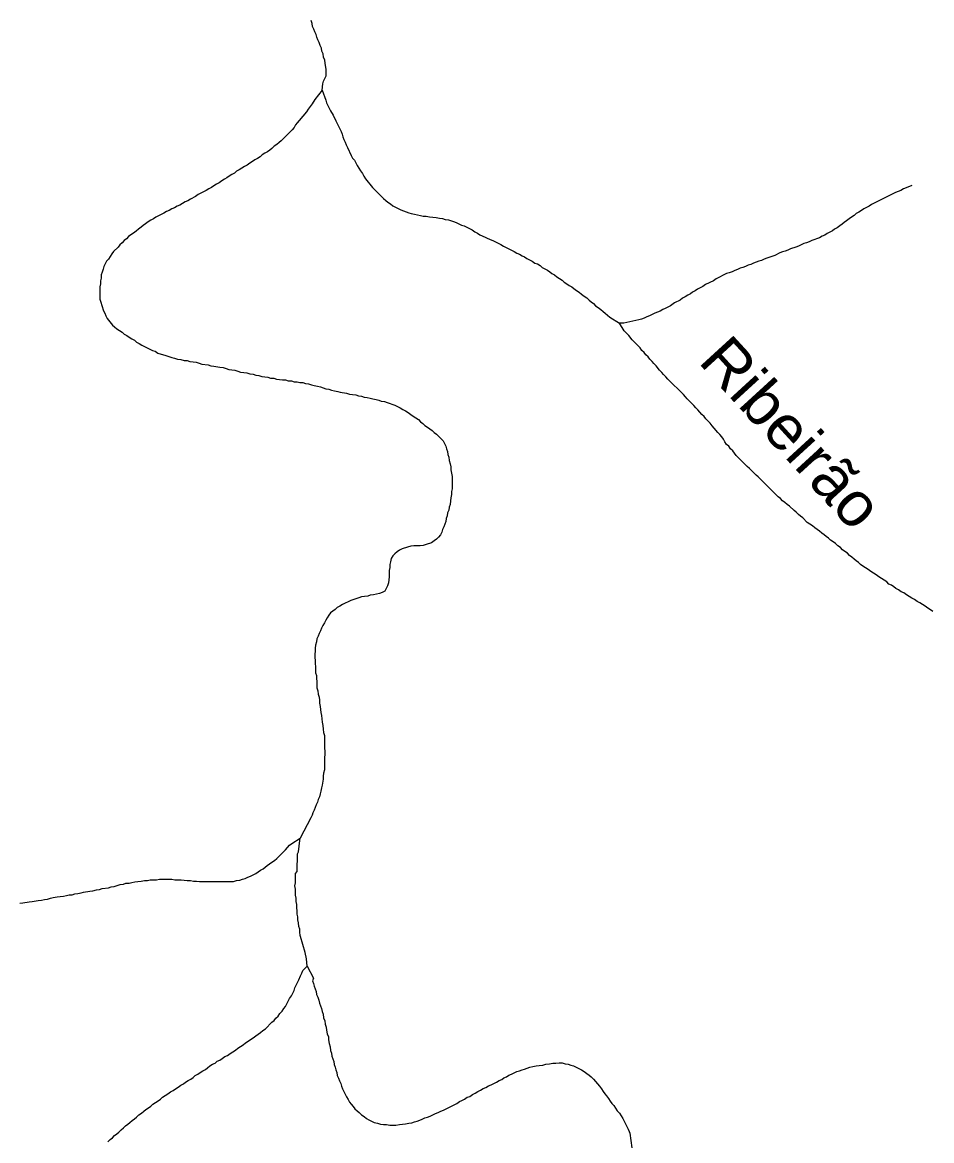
# Model space of a CAD drawing. Extents: x 652.3 to 678, y 7316.9 to 7344.9.
# Drawn here: x 658.975 to 660.616, y 7335.124 to 7337.141 of the extents above; entities that cross this region are included whole.
import ezdxf
from ezdxf.enums import TextEntityAlignment as Align

# ---------------------------------------------------------------- set-up
doc = ezdxf.new("R2010")
doc.units = 0
doc.header["$LTSCALE"] = 0.032
doc.layers.add('61', color=7, linetype='Continuous')
doc.layers.add('7', color=7, linetype='Continuous', lineweight=25)

msp = doc.modelspace()

# ---------------------------------------------------------------- linework, layer by layer
at = {"layer": '7'}
for points in [[(659.5162, 7337.0193), (659.517, 7337.0304), (659.5186, 7337.0352), (659.521, 7337.04), (659.5234, 7337.0447), (659.5234, 7337.0511), (659.5234, 7337.0567), (659.5218, 7337.0678), (659.521, 7337.0734), (659.5186, 7337.0789), (659.5178, 7337.0845), (659.5154, 7337.0893), (659.5146, 7337.0949), (659.5122, 7337.0996), (659.5106, 7337.1052), (659.5082, 7337.11), (659.5067, 7337.1148), (659.5051, 7337.1195), (659.5027, 7337.1243), (659.5011, 7337.1291), (659.4987, 7337.1339), (659.4979, 7337.1394), (659.4963, 7337.145)], [(659.5162, 7337.0193), (659.5027, 7337.0026), (659.4979, 7336.9946), (659.4907, 7336.9851), (659.4876, 7336.9803), (659.4748, 7336.9644), (659.4709, 7336.9604), (659.4677, 7336.9564), (659.4653, 7336.9516), (659.4621, 7336.9477), (659.4581, 7336.9437), (659.4422, 7336.9278), (659.4382, 7336.9246), (659.4343, 7336.9214), (659.4295, 7336.9182), (659.4255, 7336.9142), (659.4215, 7336.9111), (659.4175, 7336.9079), (659.4128, 7336.9055), (659.408, 7336.9023), (659.404, 7336.8991), (659.3992, 7336.8959), (659.3945, 7336.8936), (659.3905, 7336.8904), (659.3857, 7336.8872), (659.3809, 7336.884), (659.3762, 7336.8816), (659.3714, 7336.8784), (659.3666, 7336.8753), (659.3618, 7336.8729), (659.3579, 7336.8697), (659.3531, 7336.8673), (659.3483, 7336.8641), (659.3443, 7336.8609)], [(659.5162, 7337.0193), (659.5226, 7337.001), (659.5242, 7336.9962), (659.5313, 7336.9819), (659.5361, 7336.9739)], [(659.5361, 7336.9739), (659.5409, 7336.9636), (659.5433, 7336.9588), (659.5456, 7336.954), (659.5504, 7336.9445), (659.552, 7336.9397), (659.5536, 7336.9349), (659.5552, 7336.9302), (659.5576, 7336.9254), (659.5592, 7336.9206), (659.5616, 7336.9158), (659.5687, 7336.9015), (659.5711, 7336.8967), (659.5743, 7336.8928), (659.5767, 7336.888), (659.5791, 7336.8832), (659.5854, 7336.8737), (659.5886, 7336.8689), (659.591, 7336.8641), (659.5942, 7336.8593), (659.6069, 7336.8434), (659.6109, 7336.8394), (659.6149, 7336.8355), (659.6268, 7336.8235), (659.6308, 7336.8203), (659.6348, 7336.8172), (659.6395, 7336.814), (659.6435, 7336.8108), (659.6578, 7336.8036), (659.6626, 7336.8013), (659.6674, 7336.7997), (659.6722, 7336.7981), (659.6769, 7336.7965), (659.6825, 7336.7957), (659.6881, 7336.7941), (659.6936, 7336.7933), (659.6984, 7336.7917), (659.704, 7336.7917), (659.7096, 7336.7909), (659.7159, 7336.7901), (659.7215, 7336.7893), (659.7279, 7336.7885), (659.7334, 7336.7877), (659.7382, 7336.7861), (659.7438, 7336.7853), (659.7533, 7336.7822), (659.7581, 7336.7806), (659.7629, 7336.7782), (659.7676, 7336.7758), (659.7724, 7336.7742), (659.7772, 7336.7718), (659.782, 7336.7694), (659.7867, 7336.767), (659.7915, 7336.7639), (659.7963, 7336.7615), (659.8003, 7336.7583), (659.805, 7336.7567), (659.8194, 7336.7495), (659.8241, 7336.7479), (659.8385, 7336.7408), (659.8432, 7336.7376), (659.8623, 7336.728), (659.8671, 7336.7249), (659.8719, 7336.7233), (659.8767, 7336.7201), (659.8814, 7336.7185), (659.8854, 7336.7153), (659.895, 7336.7105), (659.8997, 7336.7074), (659.9045, 7336.7058), (659.9093, 7336.7026), (659.9133, 7336.6994), (659.9228, 7336.6946), (659.9268, 7336.6914), (659.9308, 7336.6883), (659.9355, 7336.6859), (659.9395, 7336.6827), (659.9443, 7336.6795), (659.9491, 7336.6763), (659.953, 7336.6731), (659.9578, 7336.67), (659.9618, 7336.6668), (659.9666, 7336.6644), (659.9705, 7336.6612), (659.9753, 7336.658), (659.9801, 7336.6548), (659.9841, 7336.6509), (659.9888, 7336.6477), (659.9936, 7336.6445), (659.9976, 7336.6405), (660.0016, 7336.6373), (660.0056, 7336.6342), (660.0095, 7336.6302), (660.0143, 7336.627), (660.0191, 7336.6238), (660.0231, 7336.6198), (660.027, 7336.6167), (660.031, 7336.6135), (660.035, 7336.6095), (660.0524, 7336.5991)], [(659.3443, 7336.8609), (659.3396, 7336.8585), (659.3348, 7336.8554), (659.33, 7336.8522), (659.3252, 7336.8498), (659.3205, 7336.8466), (659.3165, 7336.8434), (659.3117, 7336.841), (659.3069, 7336.8379), (659.3022, 7336.8355), (659.2974, 7336.8331), (659.2926, 7336.8307), (659.2878, 7336.8275), (659.2783, 7336.8227), (659.2735, 7336.8196), (659.2687, 7336.818), (659.264, 7336.8148), (659.2592, 7336.8116), (659.2544, 7336.81), (659.2497, 7336.8068), (659.2449, 7336.8052), (659.2401, 7336.802), (659.2353, 7336.8005), (659.2306, 7336.7973), (659.2258, 7336.7949), (659.2162, 7336.7901), (659.2115, 7336.7869), (659.2067, 7336.7845), (659.2019, 7336.7814), (659.1971, 7336.7782), (659.1932, 7336.775), (659.1892, 7336.7718), (659.1844, 7336.7686), (659.1804, 7336.7647), (659.1757, 7336.7615), (659.1709, 7336.7583), (659.1669, 7336.7551), (659.1629, 7336.7511), (659.1589, 7336.7479), (659.155, 7336.744), (659.151, 7336.74), (659.1478, 7336.736), (659.1398, 7336.728), (659.1367, 7336.7241), (659.1303, 7336.7145), (659.1271, 7336.7105), (659.1247, 7336.7058), (659.1223, 7336.701), (659.1207, 7336.6962), (659.1192, 7336.6907), (659.1176, 7336.6859), (659.1176, 7336.6803), (659.116, 7336.6755), (659.116, 7336.67), (659.1152, 7336.6644), (659.1152, 7336.6421), (659.1168, 7336.6365), (659.1184, 7336.631), (659.1215, 7336.6214), (659.1239, 7336.6167), (659.1255, 7336.6119), (659.1279, 7336.6071), (659.1375, 7336.5952), (659.1414, 7336.592), (659.1454, 7336.5888), (659.1502, 7336.5856), (659.155, 7336.5824), (659.1589, 7336.5793), (659.1637, 7336.5769), (659.1677, 7336.5737), (659.1725, 7336.5705), (659.1772, 7336.5681), (659.1812, 7336.5649), (659.186, 7336.5625), (659.1908, 7336.5594), (659.2099, 7336.5498), (659.2146, 7336.5482), (659.2194, 7336.545), (659.2337, 7336.5403), (659.2393, 7336.5387), (659.2449, 7336.5371), (659.2497, 7336.5355), (659.2552, 7336.5339), (659.2608, 7336.5331), (659.2672, 7336.5315), (659.2727, 7336.5315), (659.2775, 7336.5299), (659.2831, 7336.5291), (659.2886, 7336.5283), (659.2942, 7336.5267), (659.299, 7336.5251), (659.3101, 7336.5236), (659.3149, 7336.522), (659.3205, 7336.5212), (659.3316, 7336.5196), (659.3372, 7336.5188), (659.3427, 7336.5172), (659.3475, 7336.5156), (659.3531, 7336.5148), (659.3587, 7336.514), (659.3642, 7336.5124)], [(660.58, 7336.8469), (660.5792, 7336.8466), (660.5649, 7336.841), (660.5601, 7336.8379), (660.5506, 7336.8347), (660.5267, 7336.8227), (660.522, 7336.8203), (660.5076, 7336.8132), (660.5029, 7336.81), (660.4981, 7336.8076), (660.4933, 7336.8052), (660.4893, 7336.802), (660.4846, 7336.7989), (660.4798, 7336.7965), (660.4758, 7336.7933), (660.471, 7336.7901), (660.4671, 7336.7869), (660.4623, 7336.7837), (660.4583, 7336.7806), (660.4543, 7336.7774), (660.4503, 7336.7742), (660.4456, 7336.771), (660.4408, 7336.7686), (660.4368, 7336.7654), (660.432, 7336.7631), (660.4273, 7336.7607), (660.4233, 7336.7575), (660.4185, 7336.7559), (660.4137, 7336.7527), (660.3994, 7336.7479), (660.3946, 7336.7456), (660.3899, 7336.744), (660.3851, 7336.7424), (660.3803, 7336.74), (660.3755, 7336.7376), (660.3708, 7336.736), (660.3612, 7336.7328), (660.3565, 7336.7304), (660.3517, 7336.7288), (660.3469, 7336.7273), (660.3421, 7336.7257), (660.3326, 7336.7209), (660.3183, 7336.7161), (660.3135, 7336.7145), (660.3087, 7336.7121), (660.3039, 7336.7105), (660.2944, 7336.7074), (660.2896, 7336.705), (660.2848, 7336.7034), (660.2801, 7336.701), (660.2753, 7336.6994), (660.2705, 7336.6978), (660.2657, 7336.6954), (660.261, 7336.6938), (660.2562, 7336.6914), (660.2506, 7336.6899), (660.2459, 7336.6883), (660.2268, 7336.6787), (660.222, 7336.6755), (660.2077, 7336.6684), (660.2029, 7336.6652), (660.1933, 7336.6604), (660.1894, 7336.6572), (660.1846, 7336.6548), (660.1806, 7336.6517), (660.1758, 7336.6493), (660.1711, 7336.6461), (660.1663, 7336.6437), (660.1623, 7336.6405), (660.152, 7336.6357), (660.1448, 7336.6302), (660.1353, 7336.6254), (660.1305, 7336.6238), (660.1257, 7336.6206), (660.1209, 7336.619), (660.1162, 7336.6167), (660.1066, 7336.6119), (660.1018, 7336.6103), (660.0971, 7336.6079), (660.0923, 7336.6063), (660.0875, 7336.6047), (660.0819, 7336.6039), (660.0606, 7336.5991), (660.0524, 7336.5991)], [(660.1902, 7336.4464), (660.187, 7336.4504), (660.175, 7336.4623), (660.1719, 7336.4663), (660.1679, 7336.4702), (660.14, 7336.4981), (660.136, 7336.5021), (660.1321, 7336.5061), (660.1289, 7336.51), (660.1249, 7336.514), (660.1185, 7336.522), (660.1146, 7336.5259), (660.1114, 7336.5299), (660.1074, 7336.5339), (660.1042, 7336.5379), (660.1002, 7336.5419), (660.0971, 7336.5458), (660.0931, 7336.5498), (660.0899, 7336.5546), (660.0859, 7336.5586), (660.0756, 7336.5689), (660.0692, 7336.5769), (660.0652, 7336.5808), (660.0613, 7336.5848), (660.0524, 7336.5991)], [(659.3642, 7336.5124), (659.369, 7336.5108), (659.3746, 7336.51), (659.3801, 7336.5092), (659.3857, 7336.5076), (659.3913, 7336.5068), (659.3961, 7336.5053), (659.4016, 7336.5045), (659.4072, 7336.5029), (659.4128, 7336.5021), (659.4183, 7336.5013), (659.4231, 7336.4997), (659.4287, 7336.4997), (659.4335, 7336.4981), (659.439, 7336.4973), (659.4446, 7336.4965), (659.4502, 7336.4965), (659.4549, 7336.4949), (659.4605, 7336.4949), (659.4653, 7336.4933), (659.4709, 7336.4933), (659.4756, 7336.4917), (659.4812, 7336.4917), (659.486, 7336.4901), (659.4915, 7336.4893), (659.4971, 7336.4878), (659.5019, 7336.4862), (659.5075, 7336.4854), (659.513, 7336.4838), (659.5226, 7336.4806), (659.5281, 7336.4798), (659.5329, 7336.4782), (659.5385, 7336.4766), (659.5441, 7336.4758), (659.5488, 7336.4742), (659.56, 7336.4726), (659.5655, 7336.471), (659.5711, 7336.4702), (659.5767, 7336.4695), (659.5815, 7336.4679), (659.587, 7336.4671), (659.5918, 7336.4655), (659.5974, 7336.4647), (659.6029, 7336.4639), (659.6077, 7336.4623), (659.6133, 7336.4615), (659.6181, 7336.4599), (659.6228, 7336.4583), (659.6284, 7336.4575), (659.6332, 7336.4559), (659.6475, 7336.4512), (659.6523, 7336.4488), (659.657, 7336.4464), (659.6618, 7336.4432), (659.6666, 7336.4408), (659.6714, 7336.4376), (659.6761, 7336.4344), (659.6801, 7336.4313), (659.6849, 7336.4281), (659.6897, 7336.4249), (659.6936, 7336.4209), (659.6976, 7336.4177), (659.7016, 7336.4145), (659.7064, 7336.4114), (659.7104, 7336.4082), (659.7143, 7336.405), (659.7183, 7336.4018), (659.7223, 7336.3986), (659.7342, 7336.3867), (659.739, 7336.3772), (659.7406, 7336.3724), (659.7422, 7336.3676), (659.743, 7336.362), (659.7446, 7336.3573), (659.7454, 7336.3509), (659.747, 7336.3453), (659.7485, 7336.3398), (659.7485, 7336.3342), (659.7493, 7336.3286), (659.7509, 7336.3222), (659.7509, 7336.3), (659.7493, 7336.2952), (659.7493, 7336.2896), (659.7485, 7336.2841), (659.7478, 7336.2785), (659.747, 7336.2721), (659.7454, 7336.2673), (659.7446, 7336.2618), (659.7422, 7336.257), (659.7414, 7336.2514), (659.7398, 7336.2467), (659.739, 7336.2411), (659.7374, 7336.2363), (659.7358, 7336.2315), (659.7334, 7336.2268), (659.7318, 7336.222), (659.7295, 7336.2172), (659.7263, 7336.2132), (659.7223, 7336.2093), (659.7183, 7336.2061), (659.7135, 7336.2029)], [(660.6182, 7336.0788), (660.6135, 7336.082), (660.6087, 7336.0851), (660.6039, 7336.0883), (660.5991, 7336.0915), (660.5944, 7336.0947), (660.5896, 7336.0971), (660.5848, 7336.1003), (660.58, 7336.1026), (660.5753, 7336.1058), (660.5705, 7336.109), (660.5657, 7336.1122), (660.5609, 7336.1146), (660.5562, 7336.1178), (660.5514, 7336.1201), (660.5474, 7336.1233), (660.5434, 7336.1265), (660.5387, 7336.1281), (660.5347, 7336.1321), (660.5299, 7336.1353), (660.5251, 7336.1384), (660.5204, 7336.1416), (660.5156, 7336.1448), (660.5108, 7336.148), (660.506, 7336.1512), (660.5013, 7336.1544), (660.4965, 7336.1575), (660.4917, 7336.1607), (660.4877, 7336.1639), (660.4838, 7336.1671), (660.4798, 7336.1703), (660.4758, 7336.1735), (660.4718, 7336.1766), (660.4678, 7336.1798), (660.4639, 7336.1838), (660.4591, 7336.187), (660.4551, 7336.1902), (660.4511, 7336.1941), (660.4464, 7336.1973), (660.4424, 7336.2013), (660.4384, 7336.2045), (660.4336, 7336.2077), (660.4297, 7336.2109), (660.4257, 7336.214), (660.4217, 7336.2172), (660.4177, 7336.2204), (660.4137, 7336.2236), (660.409, 7336.2268), (660.405, 7336.2299), (660.401, 7336.2331), (660.3962, 7336.2363), (660.3915, 7336.2395), (660.3835, 7336.2475), (660.3795, 7336.2506), (660.3755, 7336.2538), (660.3716, 7336.2578), (660.3676, 7336.261), (660.3596, 7336.2689), (660.3549, 7336.2721), (660.3509, 7336.2753), (660.3469, 7336.2785), (660.3429, 7336.2825), (660.3389, 7336.2856), (660.335, 7336.2896), (660.3071, 7336.3175), (660.3031, 7336.3215), (660.2992, 7336.3246), (660.2872, 7336.3366), (660.2832, 7336.3405), (660.2634, 7336.3604), (660.2602, 7336.3644), (660.257, 7336.3684), (660.253, 7336.3724), (660.2498, 7336.3772), (660.2459, 7336.3803), (660.2427, 7336.3851), (660.2403, 7336.3899), (660.2371, 7336.3939), (660.2339, 7336.3978), (660.2299, 7336.4018), (660.2236, 7336.4098), (660.2196, 7336.4138), (660.2164, 7336.4185), (660.2085, 7336.4265), (660.2053, 7336.4305), (660.2013, 7336.4344), (660.1973, 7336.4384), (660.1941, 7336.4424), (660.1902, 7336.4464)], [(659.7135, 7336.2029), (659.704, 7336.1997), (659.6984, 7336.1981), (659.6928, 7336.1973), (659.6817, 7336.1973), (659.6761, 7336.1965), (659.6698, 7336.1949), (659.6602, 7336.1918), (659.6555, 7336.1894), (659.6515, 7336.1862), (659.6475, 7336.183), (659.6435, 7336.179), (659.6403, 7336.1743), (659.6395, 7336.1687), (659.6379, 7336.1639), (659.6379, 7336.1583), (659.6372, 7336.1528), (659.6372, 7336.1416), (659.6356, 7336.1305), (659.634, 7336.1249), (659.6316, 7336.1201), (659.6292, 7336.1154), (659.6244, 7336.113), (659.6196, 7336.1114), (659.6141, 7336.1098), (659.6085, 7336.109), (659.6029, 7336.1082), (659.5982, 7336.1066), (659.5926, 7336.1058), (659.587, 7336.105), (659.5822, 7336.1034), (659.5679, 7336.0987), (659.5632, 7336.0963), (659.5576, 7336.0939), (659.5528, 7336.0915), (659.548, 7336.0883), (659.5433, 7336.0859), (659.5393, 7336.0827), (659.5353, 7336.0796), (659.5313, 7336.0764), (659.5281, 7336.0724), (659.525, 7336.0676), (659.5226, 7336.0629), (659.5202, 7336.0581), (659.517, 7336.0533), (659.5146, 7336.0485), (659.513, 7336.0438), (659.5106, 7336.039), (659.509, 7336.0342), (659.5067, 7336.0294), (659.5059, 7336.0239), (659.5043, 7336.0183), (659.5035, 7336.0127), (659.5035, 7336.0072), (659.5027, 7336.0016), (659.5027, 7335.996), (659.5035, 7335.9904), (659.5035, 7335.9849), (659.5043, 7335.9793), (659.5043, 7335.9682), (659.5059, 7335.9634), (659.5059, 7335.9578), (659.5067, 7335.9523), (659.5067, 7335.9411), (659.5082, 7335.9355), (659.509, 7335.93), (659.5106, 7335.9244), (659.5114, 7335.9188), (659.5114, 7335.9133), (659.5122, 7335.9077), (659.513, 7335.9021), (659.5138, 7335.8966), (659.5146, 7335.891), (659.5154, 7335.8854), (659.5162, 7335.8791), (659.517, 7335.8735), (659.5178, 7335.8663), (659.5186, 7335.8607), (659.5202, 7335.8552), (659.5202, 7335.8329), (659.521, 7335.8265), (659.521, 7335.821), (659.5202, 7335.8154), (659.5202, 7335.7931), (659.5186, 7335.7875), (659.5178, 7335.782), (659.5178, 7335.7764), (659.5162, 7335.7653), (659.5146, 7335.7605), (659.5138, 7335.7549), (659.5122, 7335.7501), (659.5114, 7335.7446), (659.509, 7335.7398), (659.5075, 7335.735), (659.5051, 7335.7303), (659.5035, 7335.7255), (659.5019, 7335.7207), (659.4995, 7335.7159), (659.4979, 7335.7112), (659.4955, 7335.7064), (659.4764, 7335.6698)], [(658.9704, 7335.5528), (658.9759, 7335.5536), (658.9871, 7335.5552), (658.9926, 7335.556), (659.0038, 7335.5576), (659.0094, 7335.5584), (659.0149, 7335.5592), (659.0205, 7335.56), (659.0261, 7335.5616), (659.0308, 7335.5632), (659.038, 7335.564), (659.0436, 7335.5648), (659.0491, 7335.5655), (659.0547, 7335.5663), (659.0595, 7335.5679), (659.0651, 7335.5679), (659.0698, 7335.5695), (659.0754, 7335.5703), (659.081, 7335.5711), (659.0857, 7335.5727), (659.0969, 7335.5743), (659.1024, 7335.5751), (659.1088, 7335.5767), (659.1144, 7335.5775), (659.1192, 7335.5791), (659.1303, 7335.5807), (659.1351, 7335.5823), (659.1406, 7335.5831), (659.1518, 7335.5862), (659.1574, 7335.587), (659.1621, 7335.5886), (659.1677, 7335.5886), (659.1725, 7335.5902), (659.178, 7335.591), (659.1836, 7335.5918), (659.1892, 7335.5926), (659.1955, 7335.5934), (659.2011, 7335.5934), (659.2059, 7335.595), (659.217, 7335.595), (659.2226, 7335.5958), (659.2449, 7335.5958), (659.2504, 7335.595), (659.2616, 7335.595), (659.2672, 7335.5942), (659.2727, 7335.5934), (659.2783, 7335.5934), (659.2839, 7335.5926), (659.2894, 7335.5926), (659.295, 7335.5918), (659.3563, 7335.5918), (659.3618, 7335.5934), (659.3674, 7335.5942), (659.3722, 7335.5958), (659.377, 7335.5974), (659.3817, 7335.5998), (659.3865, 7335.6014), (659.3961, 7335.6061), (659.4008, 7335.6093), (659.4048, 7335.6125), (659.4096, 7335.6149), (659.4167, 7335.6205), (659.4255, 7335.6268), (659.4303, 7335.63), (659.4343, 7335.6332), (659.4502, 7335.6491), (659.4533, 7335.6531), (659.4573, 7335.6571), (659.4613, 7335.6602), (659.4764, 7335.6698)], [(659.4771, 7335.4928), (659.4764, 7335.4947), (659.4756, 7335.5003), (659.4756, 7335.5059), (659.474, 7335.5106), (659.4732, 7335.517), (659.4724, 7335.5226), (659.4724, 7335.5282), (659.4709, 7335.5329), (659.4709, 7335.5385), (659.4701, 7335.5449), (659.4701, 7335.5504), (659.4693, 7335.556), (659.4693, 7335.5616), (659.4677, 7335.5671), (659.4677, 7335.5727), (659.4677, 7335.5783), (659.4669, 7335.5838), (659.4677, 7335.5894), (659.4677, 7335.595), (659.4677, 7335.6006), (659.4677, 7335.6061), (659.4709, 7335.6101), (659.4716, 7335.6419), (659.4732, 7335.6451), (659.4759, 7335.6658), (659.4764, 7335.6698)], [(659.4892, 7335.439), (659.4876, 7335.4526), (659.4852, 7335.4637), (659.4771, 7335.4928)], [(659.3865, 7335.307), (659.3913, 7335.3101), (659.3961, 7335.3133), (659.4008, 7335.3165), (659.4048, 7335.3197), (659.4088, 7335.3229), (659.4136, 7335.326), (659.4255, 7335.338), (659.4295, 7335.3412), (659.4327, 7335.3451), (659.4366, 7335.3491), (659.4398, 7335.3539), (659.4438, 7335.3579), (659.447, 7335.3626), (659.4502, 7335.3666), (659.4526, 7335.3714), (659.4573, 7335.3809), (659.4605, 7335.3857), (659.4629, 7335.3905), (659.4653, 7335.3953), (659.4669, 7335.4), (659.4693, 7335.4048), (659.474, 7335.4144), (659.4772, 7335.4215), (659.4796, 7335.4263), (659.4812, 7335.4311), (659.4892, 7335.439)], [(659.4892, 7335.439), (659.5003, 7335.4176), (659.4987, 7335.4128), (659.5003, 7335.408), (659.5019, 7335.4032), (659.5035, 7335.3985), (659.5051, 7335.3937), (659.5059, 7335.3881), (659.5082, 7335.3833), (659.5098, 7335.3778), (659.5114, 7335.3722), (659.513, 7335.3674), (659.5146, 7335.3626), (659.5162, 7335.3571), (659.5178, 7335.3523), (659.5186, 7335.3459), (659.521, 7335.3404), (659.5218, 7335.3348), (659.5234, 7335.3292), (659.5242, 7335.3237), (659.525, 7335.3173), (659.5273, 7335.3117), (659.5273, 7335.3062), (659.5289, 7335.2998), (659.5305, 7335.2934), (659.5313, 7335.2871), (659.5329, 7335.2823), (659.5337, 7335.2767), (659.5353, 7335.2719), (659.5369, 7335.2672), (659.5377, 7335.2616), (659.5393, 7335.2568), (659.5409, 7335.252), (659.5425, 7335.2473), (659.5433, 7335.2417), (659.5456, 7335.2369), (659.5472, 7335.2322), (659.5496, 7335.2274), (659.5512, 7335.2226), (659.5528, 7335.2178), (659.5552, 7335.2131), (659.5576, 7335.2083), (659.56, 7335.2035), (659.5632, 7335.1987), (659.5655, 7335.194), (659.5687, 7335.19), (659.5719, 7335.186), (659.5751, 7335.182), (659.5791, 7335.178), (659.583, 7335.1749), (659.587, 7335.1709), (659.5918, 7335.1677), (659.5958, 7335.1645), (659.6005, 7335.1621), (659.6053, 7335.1597), (659.6101, 7335.1574), (659.6157, 7335.1558), (659.6212, 7335.1542), (659.6268, 7335.1534), (659.6324, 7335.1534), (659.6379, 7335.1526), (659.6435, 7335.1526), (659.6491, 7335.1526), (659.6555, 7335.1534), (659.661, 7335.1542), (659.6666, 7335.155), (659.6722, 7335.1558)], [(659.1295, 7335.1224), (659.1335, 7335.1263), (659.1375, 7335.1295), (659.1414, 7335.1335), (659.1454, 7335.1367), (659.1494, 7335.1399), (659.1534, 7335.1438), (659.1574, 7335.1478), (659.1613, 7335.151), (659.1653, 7335.1542), (659.1693, 7335.1574), (659.1733, 7335.1605), (659.1772, 7335.1637), (659.1812, 7335.1669), (659.1852, 7335.1709), (659.19, 7335.1741), (659.194, 7335.1773), (659.1979, 7335.1804), (659.2027, 7335.1836), (659.2067, 7335.1868), (659.2107, 7335.19), (659.2154, 7335.1932), (659.2202, 7335.1963), (659.2242, 7335.1995), (659.2282, 7335.2027), (659.2329, 7335.2059), (659.2377, 7335.2091), (659.2425, 7335.2123), (659.2473, 7335.2147), (659.2512, 7335.2178), (659.256, 7335.221), (659.2608, 7335.2242), (659.2656, 7335.2266), (659.2695, 7335.2298), (659.2743, 7335.233), (659.2791, 7335.2353), (659.2831, 7335.2385), (659.287, 7335.2417), (659.2918, 7335.2441), (659.2958, 7335.2473), (659.3006, 7335.2505), (659.3053, 7335.2528), (659.3093, 7335.256), (659.3133, 7335.2592), (659.3181, 7335.2624), (659.3229, 7335.264), (659.3268, 7335.268), (659.3316, 7335.2696), (659.3356, 7335.2727), (659.3404, 7335.2759), (659.3451, 7335.2783), (659.3499, 7335.2815), (659.3547, 7335.2847), (659.3595, 7335.2879), (659.3642, 7335.291), (659.369, 7335.2942), (659.3738, 7335.2974), (659.3778, 7335.3006), (659.3825, 7335.3038), (659.3865, 7335.307)], [(659.6722, 7335.1558), (659.6777, 7335.1566), (659.6825, 7335.1582), (659.6873, 7335.1597), (659.6921, 7335.1613), (659.6968, 7335.1629), (659.7016, 7335.1653), (659.7064, 7335.1669), (659.7112, 7335.1685), (659.7159, 7335.1709), (659.7207, 7335.1733), (659.7255, 7335.1749), (659.7302, 7335.1773), (659.735, 7335.1796), (659.7398, 7335.182), (659.7446, 7335.1844), (659.7493, 7335.1868), (659.7541, 7335.1892), (659.7589, 7335.1916), (659.7637, 7335.1948), (659.7684, 7335.1971), (659.7732, 7335.1995), (659.778, 7335.2027), (659.7828, 7335.2043), (659.7875, 7335.2075), (659.7923, 7335.2099), (659.7971, 7335.2131), (659.8019, 7335.2154), (659.8066, 7335.2186), (659.8114, 7335.2202), (659.8162, 7335.2234), (659.821, 7335.225), (659.8257, 7335.2274), (659.8305, 7335.2298), (659.8353, 7335.233), (659.8401, 7335.2345), (659.844, 7335.2377), (659.8488, 7335.2393), (659.8528, 7335.2425), (659.8576, 7335.2441), (659.8623, 7335.2465), (659.8671, 7335.2489), (659.8719, 7335.2505), (659.8767, 7335.252), (659.8814, 7335.2536), (659.8862, 7335.2552), (659.891, 7335.2568), (659.8965, 7335.2584), (659.9021, 7335.2592), (659.9077, 7335.26), (659.9141, 7335.2608), (659.9196, 7335.2624), (659.926, 7335.2632), (659.9324, 7335.264), (659.9379, 7335.264), (659.9435, 7335.2648), (659.9491, 7335.2648), (659.9546, 7335.2632), (659.9602, 7335.2624), (659.965, 7335.2608), (659.9697, 7335.2592), (659.9745, 7335.2568), (659.9793, 7335.2544), (659.9841, 7335.252), (659.9888, 7335.2489), (659.9936, 7335.2457), (659.9976, 7335.2425), (660.0016, 7335.2393), (660.0056, 7335.2353), (660.0095, 7335.2314), (660.0127, 7335.2266), (660.0167, 7335.2226), (660.0199, 7335.2178), (660.0231, 7335.2131), (660.0262, 7335.2091), (660.0294, 7335.2051), (660.0326, 7335.2003), (660.0358, 7335.1956), (660.039, 7335.1916), (660.0422, 7335.1876), (660.0453, 7335.1828), (660.0485, 7335.178), (660.0525, 7335.1741), (660.0557, 7335.1693), (660.0589, 7335.1645), (660.0613, 7335.1597), (660.0636, 7335.155), (660.066, 7335.1502), (660.0684, 7335.1454), (660.07, 7335.1407), (660.0715, 7335.1377)], [(660.0715, 7335.1377), (660.0748, 7335.1112), (660.0748, 7335.1112)]]:
    msp.add_lwpolyline(points, dxfattribs=at)

# ---------------------------------------------------------------- texts
at = {"layer": '61', "width": 1.05}
msp.add_text('Ribeirão', height=0.08, rotation=312.459, dxfattribs=at).set_placement((660.334, 7336.3746), align=Align.CENTER)

doc.saveas('drawing.dxf')
